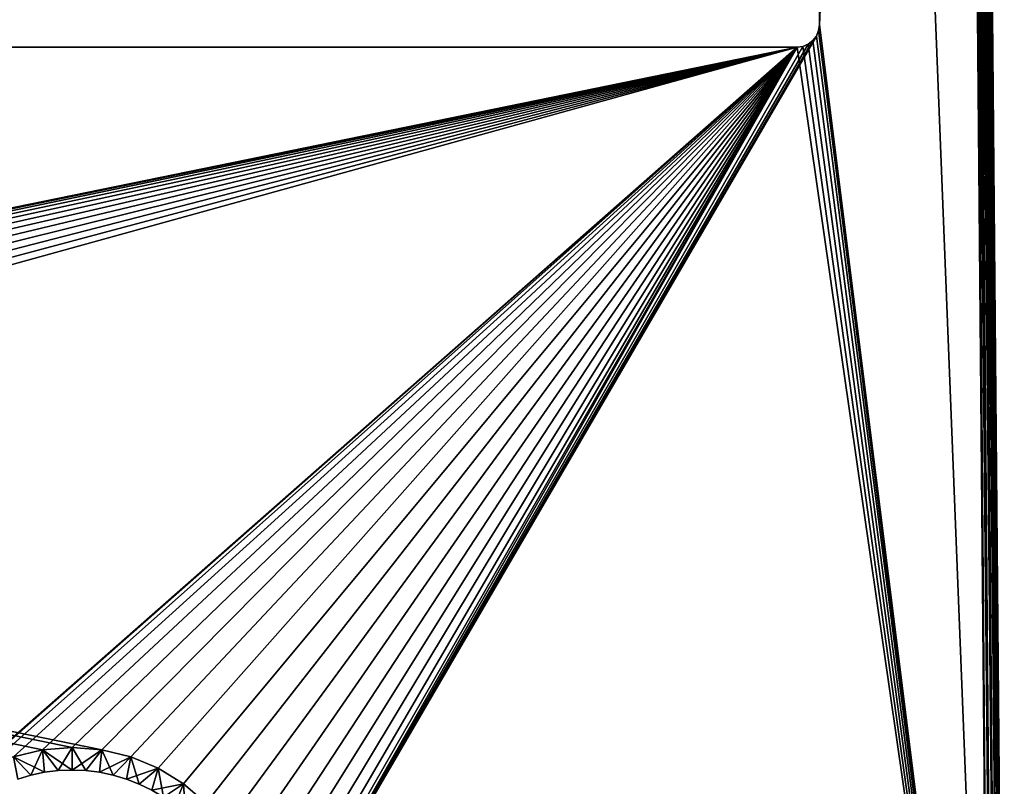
# Model space of a CAD drawing. Header units: millimetres. Extents: x -30.5 to 30.5, y -15 to 54.
# Tile 615 of 616: x 17.3 to 30.5, y 2 to 12.3. Entities that reach past the tile are written whole.
import ezdxf

# ---------------------------------------------------------------- set-up
doc = ezdxf.new("R2010")
doc.units = ezdxf.units.MM
doc.header["$LTSCALE"] = 65.185185
for name, color, linetype in [('200', 7, 'CONTINUOUS'), ('201', 7, 'CONTINUOUS'), ('203', 7, 'CONTINUOUS'), ('206', 7, 'CONTINUOUS'), ('207', 7, 'CONTINUOUS'), ('208', 7, 'CONTINUOUS'), ('209', 7, 'CONTINUOUS'), ('212', 7, 'CONTINUOUS'), ('213', 7, 'CONTINUOUS')]:
    doc.layers.add(name, color=color, linetype=linetype)

msp = doc.modelspace()

# ---------------------------------------------------------------- linework, layer by layer
at = {"layer": '200', "linetype": 'CONTINUOUS'}
for points in [[(28.039, 51.739, 55), (30.324, -6, 55), (29.802, 53.8, 55), (28.039, 51.739, 55)], [(28.039, 12.261, 55), (30.324, -6, 55), (28.039, 51.739, 55), (28.039, 12.261, 55)], [(27.999, 12.111, 55), (30.324, -6, 55), (28.029, 12.183, 55), (27.999, 12.111, 55)], [(30.324, -6, 55), (28.039, 12.261, 55), (28.029, 12.183, 55), (30.324, -6, 55)], [(27.889, 12.001, 55), (30.324, -6, 55), (27.951, 12.049, 55), (27.889, 12.001, 55)], [(27.951, 12.049, 55), (30.324, -6, 55), (27.999, 12.111, 55), (27.951, 12.049, 55)], [(17.212, 2.425, 55), (17.601, 2.519, 55), (-27.739, 11.961, 55), (17.212, 2.425, 55)], [(18, 2.55, 55), (18.399, 2.519, 55), (-27.739, 11.961, 55), (18, 2.55, 55)], [(17.601, 2.519, 55), (18, 2.55, 55), (-27.739, 11.961, 55), (17.601, 2.519, 55)], [(-27.739, 11.961, 55), (18.399, 2.519, 55), (27.739, 11.961, 55), (-27.739, 11.961, 55)], [(18.399, 2.519, 55), (18.788, 2.425, 55), (27.739, 11.961, 55), (18.399, 2.519, 55)], [(18.788, 2.425, 55), (19.158, 2.272, 55), (27.739, 11.961, 55), (18.788, 2.425, 55)], [(19.158, 2.272, 55), (19.499, 2.063, 55), (27.739, 11.961, 55), (19.158, 2.272, 55)], [(19.499, 2.063, 55), (19.803, 1.803, 55), (27.739, 11.961, 55), (19.499, 2.063, 55)], [(19.803, 1.803, 55), (20.063, 1.499, 55), (27.739, 11.961, 55), (19.803, 1.803, 55)], [(20.063, 1.499, 55), (20.272, 1.158, 55), (27.739, 11.961, 55), (20.063, 1.499, 55)], [(20.272, 1.158, 55), (20.425, 0.788, 55), (27.739, 11.961, 55), (20.272, 1.158, 55)], [(20.425, 0.788, 55), (20.519, 0.399, 55), (27.739, 11.961, 55), (20.425, 0.788, 55)], [(20.519, 0.399, 55), (20.55, 0, 55), (27.739, 11.961, 55), (20.519, 0.399, 55)], [(20.55, 0, 55), (30.324, -6, 55), (27.739, 11.961, 55), (20.55, 0, 55)], [(27.739, 11.961, 55), (30.324, -6, 55), (27.817, 11.971, 55), (27.739, 11.961, 55)], [(27.817, 11.971, 55), (30.324, -6, 55), (27.889, 12.001, 55), (27.817, 11.971, 55)]]:
    msp.add_3dface(points, dxfattribs=at)
at = {"layer": '201', "linetype": 'CONTINUOUS'}
for points in [[(28.039, 12.261, -55), (28.039, 51.739, -55), (29.802, 53.8, -55), (28.039, 12.261, -55)], [(30.324, -6, -55), (28.039, 12.261, -55), (29.802, 53.8, -55), (30.324, -6, -55)], [(28.029, 12.183, -55), (30.324, -6, -55), (27.999, 12.111, -55), (28.029, 12.183, -55)], [(28.039, 12.261, -55), (30.324, -6, -55), (28.029, 12.183, -55), (28.039, 12.261, -55)], [(27.999, 12.111, -55), (20.272, -1.158, -55), (27.951, 12.049, -55), (27.999, 12.111, -55)], [(30.324, -6, -55), (20.272, -1.158, -55), (27.999, 12.111, -55), (30.324, -6, -55)], [(27.951, 12.049, -55), (20.272, -1.158, -55), (27.889, 12.001, -55), (27.951, 12.049, -55)], [(27.739, 11.961, -55), (-18.399, 2.519, -55), (-27.739, 11.961, -55), (27.739, 11.961, -55)], [(-18, 2.55, -55), (-18.399, 2.519, -55), (27.739, 11.961, -55), (-18, 2.55, -55)], [(-17.601, 2.519, -55), (-18, 2.55, -55), (27.739, 11.961, -55), (-17.601, 2.519, -55)], [(-17.212, 2.425, -55), (-17.601, 2.519, -55), (27.739, 11.961, -55), (-17.212, 2.425, -55)], [(-16.842, 2.272, -55), (-17.212, 2.425, -55), (27.739, 11.961, -55), (-16.842, 2.272, -55)], [(-16.501, 2.063, -55), (-16.842, 2.272, -55), (27.739, 11.961, -55), (-16.501, 2.063, -55)], [(-16.197, 1.803, -55), (-16.501, 2.063, -55), (27.739, 11.961, -55), (-16.197, 1.803, -55)], [(-15.937, 1.499, -55), (-16.197, 1.803, -55), (27.739, 11.961, -55), (-15.937, 1.499, -55)], [(-15.728, 1.158, -55), (-15.937, 1.499, -55), (27.739, 11.961, -55), (-15.728, 1.158, -55)], [(-15.575, 0.788, -55), (-15.728, 1.158, -55), (27.739, 11.961, -55), (-15.575, 0.788, -55)], [(-15.481, 0.399, -55), (-15.575, 0.788, -55), (27.739, 11.961, -55), (-15.481, 0.399, -55)], [(-15.45, 0, -55), (-15.481, 0.399, -55), (27.739, 11.961, -55), (-15.45, 0, -55)], [(16.197, 1.803, -55), (-15.45, 0, -55), (27.739, 11.961, -55), (16.197, 1.803, -55)], [(16.501, 2.063, -55), (16.197, 1.803, -55), (27.739, 11.961, -55), (16.501, 2.063, -55)], [(16.842, 2.272, -55), (16.501, 2.063, -55), (27.739, 11.961, -55), (16.842, 2.272, -55)], [(17.212, 2.425, -55), (16.842, 2.272, -55), (27.739, 11.961, -55), (17.212, 2.425, -55)], [(17.601, 2.519, -55), (17.212, 2.425, -55), (27.739, 11.961, -55), (17.601, 2.519, -55)], [(18, 2.55, -55), (17.601, 2.519, -55), (27.739, 11.961, -55), (18, 2.55, -55)], [(18.399, 2.519, -55), (18, 2.55, -55), (27.739, 11.961, -55), (18.399, 2.519, -55)], [(18.788, 2.425, -55), (18.399, 2.519, -55), (27.739, 11.961, -55), (18.788, 2.425, -55)], [(19.158, 2.272, -55), (18.788, 2.425, -55), (27.739, 11.961, -55), (19.158, 2.272, -55)], [(19.499, 2.063, -55), (19.158, 2.272, -55), (27.739, 11.961, -55), (19.499, 2.063, -55)], [(19.803, 1.803, -55), (19.499, 2.063, -55), (27.739, 11.961, -55), (19.803, 1.803, -55)], [(20.063, 1.499, -55), (19.803, 1.803, -55), (27.739, 11.961, -55), (20.063, 1.499, -55)], [(20.272, 1.158, -55), (20.063, 1.499, -55), (27.739, 11.961, -55), (20.272, 1.158, -55)], [(27.889, 12.001, -55), (20.272, -1.158, -55), (27.817, 11.971, -55), (27.889, 12.001, -55)], [(27.817, 11.971, -55), (20.272, -1.158, -55), (27.739, 11.961, -55), (27.817, 11.971, -55)], [(20.272, -1.158, -55), (20.425, -0.788, -55), (27.739, 11.961, -55), (20.272, -1.158, -55)], [(20.425, 0.788, -55), (20.272, 1.158, -55), (27.739, 11.961, -55), (20.425, 0.788, -55)], [(20.425, -0.788, -55), (20.519, -0.399, -55), (27.739, 11.961, -55), (20.425, -0.788, -55)], [(20.519, 0.399, -55), (20.425, 0.788, -55), (27.739, 11.961, -55), (20.519, 0.399, -55)], [(20.55, 0, -55), (20.519, 0.399, -55), (27.739, 11.961, -55), (20.55, 0, -55)], [(20.519, -0.399, -55), (20.55, 0, -55), (27.739, 11.961, -55), (20.519, -0.399, -55)]]:
    msp.add_3dface(points, dxfattribs=at)
at = {"layer": '203', "linetype": 'CONTINUOUS'}
for points in [[(30.524, -6, -54.8), (30.002, 53.802, -54.8), (30.002, 53.802, 54.8), (30.524, -6, -54.8)], [(30.524, -6, 54.8), (30.524, -6, -54.8), (30.002, 53.802, 54.8), (30.524, -6, 54.8)]]:
    msp.add_3dface(points, dxfattribs=at)
at = {"layer": '206', "linetype": 'CONTINUOUS'}
for points in [[(18, 2.55, -55), (18.399, 2.519, -55), (18, 2.247, -54.7), (18, 2.55, -55)], [(18, 2.247, -54.7), (18.399, 2.519, -55), (18.186, 2.24, -54.7), (18, 2.247, -54.7)], [(18.186, 2.24, -54.7), (18.399, 2.519, -55), (18.37, 2.217, -54.7), (18.186, 2.24, -54.7)], [(18.399, 2.519, -55), (18.788, 2.425, -55), (18.37, 2.217, -54.7), (18.399, 2.519, -55)], [(18.37, 2.217, -54.7), (18.788, 2.425, -55), (18.552, 2.179, -54.7), (18.37, 2.217, -54.7)], [(18.552, 2.179, -54.7), (18.788, 2.425, -55), (18.73, 2.126, -54.7), (18.552, 2.179, -54.7)], [(18.788, 2.425, -55), (19.158, 2.272, -55), (18.73, 2.126, -54.7), (18.788, 2.425, -55)], [(18.73, 2.126, -54.7), (19.158, 2.272, -55), (18.903, 2.058, -54.7), (18.73, 2.126, -54.7)], [(18.903, 2.058, -54.7), (19.158, 2.272, -55), (19.07, 1.977, -54.7), (18.903, 2.058, -54.7)], [(19.158, 2.272, -55), (19.499, 2.063, -55), (19.07, 1.977, -54.7), (19.158, 2.272, -55)], [(19.07, 1.977, -54.7), (19.499, 2.063, -55), (19.229, 1.881, -54.7), (19.07, 1.977, -54.7)], [(19.229, 1.881, -54.7), (19.499, 2.063, -55), (19.38, 1.774, -54.7), (19.229, 1.881, -54.7)], [(19.499, 2.063, -55), (19.803, 1.803, -55), (19.38, 1.774, -54.7), (19.499, 2.063, -55)]]:
    msp.add_3dface(points, dxfattribs=at)
at = {"layer": '207', "linetype": 'CONTINUOUS'}
for points in [[(17.212, 2.425, -55), (17.601, 2.519, -55), (17.448, 2.179, -54.7), (17.212, 2.425, -55)], [(17.448, 2.179, -54.7), (17.601, 2.519, -55), (17.63, 2.217, -54.7), (17.448, 2.179, -54.7)], [(17.601, 2.519, -55), (18, 2.55, -55), (17.814, 2.24, -54.7), (17.601, 2.519, -55)], [(17.63, 2.217, -54.7), (17.601, 2.519, -55), (17.814, 2.24, -54.7), (17.63, 2.217, -54.7)], [(18, 2.55, -55), (18, 2.247, -54.7), (17.814, 2.24, -54.7), (18, 2.55, -55)], [(17.27, 2.126, -54.7), (17.212, 2.425, -55), (17.448, 2.179, -54.7), (17.27, 2.126, -54.7)]]:
    msp.add_3dface(points, dxfattribs=at)
at = {"layer": '208', "linetype": 'CONTINUOUS'}
for points in [[(17.601, 2.519, 55), (17.212, 2.425, 55), (17.63, 2.217, 54.7), (17.601, 2.519, 55)], [(18, 2.55, 55), (17.601, 2.519, 55), (18, 2.247, 54.7), (18, 2.55, 55)], [(18, 2.247, 54.7), (17.601, 2.519, 55), (17.814, 2.24, 54.7), (18, 2.247, 54.7)], [(17.814, 2.24, 54.7), (17.601, 2.519, 55), (17.63, 2.217, 54.7), (17.814, 2.24, 54.7)], [(17.63, 2.217, 54.7), (17.212, 2.425, 55), (17.448, 2.179, 54.7), (17.63, 2.217, 54.7)], [(17.448, 2.179, 54.7), (17.212, 2.425, 55), (17.27, 2.126, 54.7), (17.448, 2.179, 54.7)]]:
    msp.add_3dface(points, dxfattribs=at)
at = {"layer": '209', "linetype": 'CONTINUOUS'}
for points in [[(18, 2.55, 55), (18, 2.247, 54.7), (18.186, 2.24, 54.7), (18, 2.55, 55)], [(18.399, 2.519, 55), (18, 2.55, 55), (18.186, 2.24, 54.7), (18.399, 2.519, 55)], [(18.37, 2.217, 54.7), (18.399, 2.519, 55), (18.186, 2.24, 54.7), (18.37, 2.217, 54.7)], [(18.552, 2.179, 54.7), (18.399, 2.519, 55), (18.37, 2.217, 54.7), (18.552, 2.179, 54.7)], [(18.788, 2.425, 55), (18.399, 2.519, 55), (18.552, 2.179, 54.7), (18.788, 2.425, 55)], [(18.73, 2.126, 54.7), (18.788, 2.425, 55), (18.552, 2.179, 54.7), (18.73, 2.126, 54.7)], [(18.903, 2.058, 54.7), (18.788, 2.425, 55), (18.73, 2.126, 54.7), (18.903, 2.058, 54.7)], [(19.158, 2.272, 55), (18.788, 2.425, 55), (18.903, 2.058, 54.7), (19.158, 2.272, 55)], [(19.07, 1.977, 54.7), (19.158, 2.272, 55), (18.903, 2.058, 54.7), (19.07, 1.977, 54.7)], [(19.229, 1.881, 54.7), (19.158, 2.272, 55), (19.07, 1.977, 54.7), (19.229, 1.881, 54.7)], [(19.499, 2.063, 55), (19.158, 2.272, 55), (19.229, 1.881, 54.7), (19.499, 2.063, 55)], [(19.38, 1.774, 54.7), (19.499, 2.063, 55), (19.229, 1.881, 54.7), (19.38, 1.774, 54.7)], [(19.522, 1.653, 54.7), (19.499, 2.063, 55), (19.38, 1.774, 54.7), (19.522, 1.653, 54.7)], [(19.803, 1.803, 55), (19.499, 2.063, 55), (19.522, 1.653, 54.7), (19.803, 1.803, 55)]]:
    msp.add_3dface(points, dxfattribs=at)
at = {"layer": '212', "linetype": 'CONTINUOUS'}
for points in [[(29.802, 53.8, 55), (30.375, -6, 54.993), (29.853, 53.8, 54.993), (29.802, 53.8, 55)], [(30.324, -6, 55), (30.375, -6, 54.993), (29.802, 53.8, 55), (30.324, -6, 55)], [(29.853, 53.8, 54.993), (30.424, -6, 54.973), (29.902, 53.801, 54.973), (29.853, 53.8, 54.993)], [(30.375, -6, 54.993), (30.424, -6, 54.973), (29.853, 53.8, 54.993), (30.375, -6, 54.993)], [(29.902, 53.801, 54.973), (30.465, -6, 54.941), (29.943, 53.801, 54.941), (29.902, 53.801, 54.973)], [(30.424, -6, 54.973), (30.465, -6, 54.941), (29.902, 53.801, 54.973), (30.424, -6, 54.973)], [(29.943, 53.801, 54.941), (30.497, -6, 54.9), (29.975, 53.802, 54.9), (29.943, 53.801, 54.941)], [(30.465, -6, 54.941), (30.497, -6, 54.9), (29.943, 53.801, 54.941), (30.465, -6, 54.941)], [(30.497, -6, 54.9), (30.517, -6, 54.852), (29.975, 53.802, 54.9), (30.497, -6, 54.9)], [(29.975, 53.802, 54.9), (30.517, -6, 54.852), (29.995, 53.802, 54.852), (29.975, 53.802, 54.9)], [(30.524, -6, 54.8), (30.002, 53.802, 54.8), (29.995, 53.802, 54.852), (30.524, -6, 54.8)], [(30.517, -6, 54.852), (30.524, -6, 54.8), (29.995, 53.802, 54.852), (30.517, -6, 54.852)]]:
    msp.add_3dface(points, dxfattribs=at)
at = {"layer": '213', "linetype": 'CONTINUOUS'}
for points in [[(30.324, -6, -55), (29.802, 53.8, -55), (29.853, 53.8, -54.993), (30.324, -6, -55)], [(29.902, 53.801, -54.973), (30.375, -6, -54.993), (29.853, 53.8, -54.993), (29.902, 53.801, -54.973)], [(30.375, -6, -54.993), (30.324, -6, -55), (29.853, 53.8, -54.993), (30.375, -6, -54.993)], [(29.943, 53.801, -54.941), (30.424, -6, -54.973), (29.902, 53.801, -54.973), (29.943, 53.801, -54.941)], [(30.424, -6, -54.973), (30.375, -6, -54.993), (29.902, 53.801, -54.973), (30.424, -6, -54.973)], [(29.975, 53.802, -54.9), (30.465, -6, -54.941), (29.943, 53.801, -54.941), (29.975, 53.802, -54.9)], [(30.465, -6, -54.941), (30.424, -6, -54.973), (29.943, 53.801, -54.941), (30.465, -6, -54.941)], [(30.497, -6, -54.9), (30.465, -6, -54.941), (29.975, 53.802, -54.9), (30.497, -6, -54.9)], [(29.995, 53.802, -54.852), (30.497, -6, -54.9), (29.975, 53.802, -54.9), (29.995, 53.802, -54.852)], [(30.002, 53.802, -54.8), (30.517, -6, -54.852), (29.995, 53.802, -54.852), (30.002, 53.802, -54.8)], [(30.517, -6, -54.852), (30.497, -6, -54.9), (29.995, 53.802, -54.852), (30.517, -6, -54.852)], [(30.524, -6, -54.8), (30.517, -6, -54.852), (30.002, 53.802, -54.8), (30.524, -6, -54.8)]]:
    msp.add_3dface(points, dxfattribs=at)

doc.saveas('drawing.dxf')
